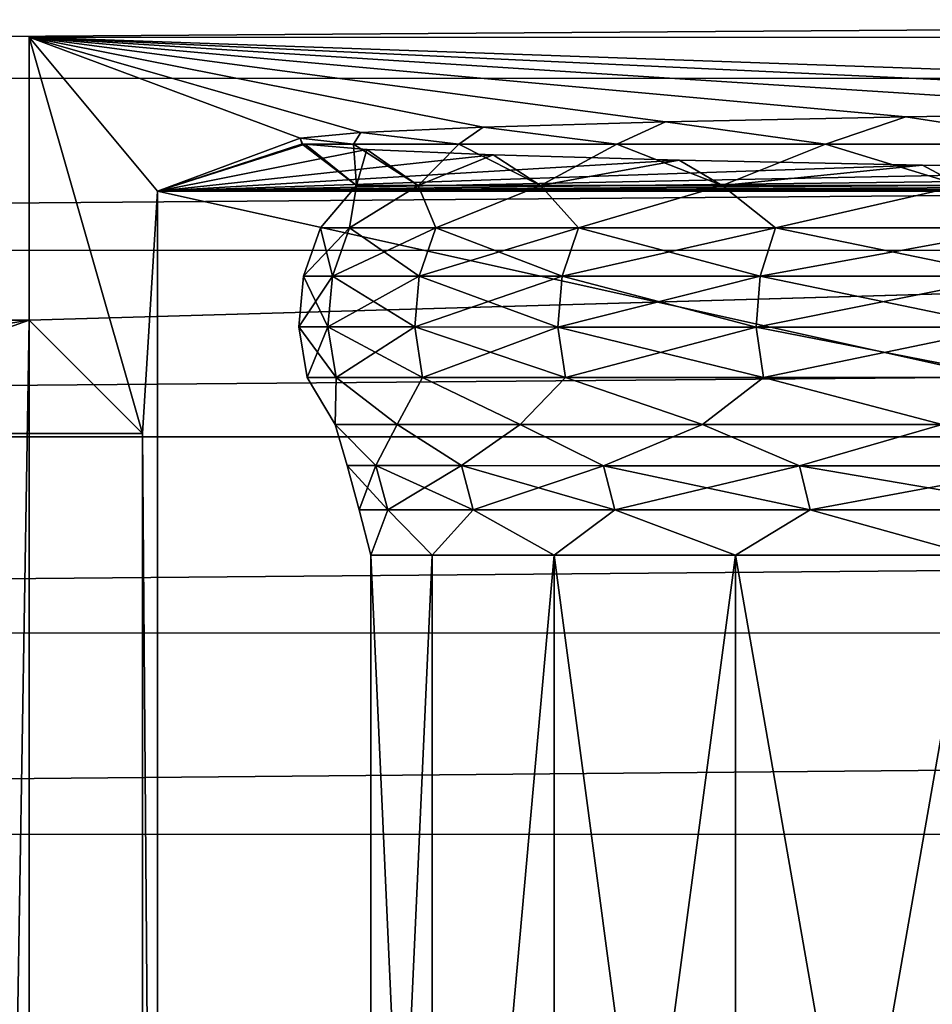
# Model space of a CAD drawing. Header units: metres. Extents: x -205 to 205, y -104 to 104.
# Tile 425 of 656: x -150.04 to -146.49, y 36.89 to 40.72. Entities that reach past the tile are written whole.
import ezdxf

# ---------------------------------------------------------------- set-up
doc = ezdxf.new("R2010")
doc.units = ezdxf.units.M
doc.layers.add('solid_01_2-CONSUMER_EHM_BOX_SW0001', color=7, linetype='CONTINUOUS')

msp = doc.modelspace()

# ---------------------------------------------------------------- linework, layer by layer
at = {"layer": 'solid_01_2-CONSUMER_EHM_BOX_SW0001'}
for points in [[(-200.010849, -74.958488), (-200.010773, 75.041512), (-0.010778, 75.04142)], [(-0.010849, -74.95858), (-200.010849, -74.958488), (-0.010778, 75.04142)], [(-89.96563, 41.076283, 108.5), (-172.036713, 41.088032, 108.5), (-172.546448, 40.491325, 108.5)], [(-89.96563, 41.076283, 108.5), (-172.546448, 40.491325, 108.5), (-89.456062, 40.479427, 108.5)], [(-149.999527, 40.647308, 63.099998), (-149.999695, 39.547642, 63.099998), (-149.559052, 39.106869, 12.6)], [(-112.002922, 40.641869, 63.099998), (-149.999695, 39.547642, 63.099998), (-149.999527, 40.647308, 63.099998)], [(-149.999527, 40.647308, 63.099998), (-149.559052, 39.106869, 12.6), (-149.501312, 40.049267, 6)], [(-148.945633, 40.25507, 25.659851), (-149.999527, 40.647308, 63.099998), (-149.501312, 40.049267, 6)], [(-148.710327, 40.276764, 27.734426), (-149.999527, 40.647308, 63.099998), (-148.945633, 40.25507, 25.659851)], [(-148.234833, 40.297993, 29.768301), (-149.999527, 40.647308, 63.099998), (-148.710327, 40.276764, 27.734426)], [(-147.525421, 40.318478, 31.733829), (-149.999527, 40.647308, 63.099998), (-148.234833, 40.297993, 29.768301)], [(-146.591568, 40.337929, 33.604225), (-149.999527, 40.647308, 63.099998), (-147.525421, 40.318478, 31.733829)], [(-145.445831, 40.356091, 35.353985), (-149.999527, 40.647308, 63.099998), (-146.591568, 40.337929, 33.604225)], [(-144.103607, 40.372707, 36.959244), (-149.999527, 40.647308, 63.099998), (-145.445831, 40.356091, 35.353985)], [(-142.582977, 40.387558, 38.398102), (-149.999527, 40.647308, 63.099998), (-144.103607, 40.372707, 36.959244)], [(-112.002922, 40.641869, 63.099998), (-149.999527, 40.647308, 63.099998), (-142.582977, 40.387558, 38.398102)], [(-112.002922, 40.641869, 63.099998), (-150.011154, -40.548634, 63.099998), (-150.011002, -39.448967, 63.099998)], [(-112.002922, 40.641869, 63.099998), (-112.003082, 39.542202, 63.099998), (-150.011154, -40.548634, 63.099998)], [(-112.002922, 40.641869, 63.099998), (-150.011002, -39.448967, 63.099998), (-149.999695, 39.547642, 63.099998)], [(-89.456062, 40.479427, 108.5), (-172.546448, 40.491325, 108.5), (-172.956253, 39.822823, 108.5)], [(-89.456062, 40.479427, 108.5), (-172.956253, 39.822823, 108.5), (-89.04644, 39.81081, 108.5)], [(-145.445831, 40.356091, 35.353985), (-146.591568, 40.337929, 33.604225), (-145.903076, 40.231125, 34.52256)], [(-147.525421, 40.318478, 31.733829), (-148.234833, 40.297993, 29.768301), (-147.714691, 40.231384, 31.070915)], [(-147.525421, 40.318478, 31.733829), (-147.714691, 40.231384, 31.070915), (-146.902817, 40.23127, 32.846039)], [(-146.591568, 40.337929, 33.604225), (-147.525421, 40.318478, 31.733829), (-146.902817, 40.23127, 32.846039)], [(-146.591568, 40.337929, 33.604225), (-146.902817, 40.23127, 32.846039), (-145.903076, 40.231125, 34.52256)], [(-148.710327, 40.276764, 27.734426), (-148.945633, 40.25507, 25.659851), (-148.738831, 40.231533, 27.309671)], [(-148.710327, 40.276764, 27.734426), (-148.738831, 40.231533, 27.309671), (-148.329117, 40.231472, 29.218164)], [(-148.234833, 40.297993, 29.768301), (-148.710327, 40.276764, 27.734426), (-148.329117, 40.231472, 29.218164)], [(-148.234833, 40.297993, 29.768301), (-148.329117, 40.231472, 29.218164), (-147.714691, 40.231384, 31.070915)], [(-148.945633, 40.25507, 25.659851), (-149.501312, 40.049267, 6), (-148.937698, 40.233212, 23.572681)], [(-148.937698, 40.233212, 23.572681), (-149.501312, 40.049267, 6), (-148.927216, 40.231564, 23.415583)], [(-148.686737, 40.211479, 21.501055), (-148.927216, 40.231564, 23.415583), (-149.501312, 40.049267, 6)], [(-148.945633, 40.25507, 25.659851), (-148.938995, 40.23156, 25.367985), (-148.738831, 40.231533, 27.309671)], [(-148.945633, 40.25507, 25.659851), (-148.937698, 40.233212, 23.572681), (-148.938995, 40.23156, 25.367985)], [(-148.937698, 40.233212, 23.572681), (-148.927216, 40.231564, 23.415583), (-148.938995, 40.23156, 25.367985)], [(-148.727066, 40.071655, 23.467596), (-148.938995, 40.23156, 25.367985), (-148.927216, 40.231564, 23.415583)], [(-148.727066, 40.071655, 25.532404), (-148.738831, 40.231533, 27.309671), (-148.938995, 40.23156, 25.367985)], [(-148.727066, 40.071655, 23.467596), (-148.727066, 40.071655, 25.532404), (-148.938995, 40.23156, 25.367985)], [(-148.727066, 40.071655, 23.467596), (-148.927216, 40.231564, 23.415583), (-148.686737, 40.211479, 21.501055)], [(-148.487335, 40.071621, 27.583376), (-148.329117, 40.231472, 29.218164), (-148.738831, 40.231533, 27.309671)], [(-148.727066, 40.071655, 25.532404), (-148.487335, 40.071621, 27.583376), (-148.738831, 40.231533, 27.309671)], [(-148.487335, 40.071621, 27.583376), (-148.011139, 40.071552, 29.592543), (-148.329117, 40.231472, 29.218164)], [(-148.011139, 40.071552, 29.592543), (-147.714691, 40.231384, 31.070915), (-148.329117, 40.231472, 29.218164)], [(-148.011139, 40.071552, 29.592543), (-147.304962, 40.071449, 31.532719), (-147.714691, 40.231384, 31.070915)], [(-147.304962, 40.071449, 31.532719), (-146.902817, 40.23127, 32.846039), (-147.714691, 40.231384, 31.070915)], [(-147.304962, 40.071449, 31.532719), (-146.378357, 40.07132, 33.377781), (-146.902817, 40.23127, 32.846039)], [(-146.378357, 40.07132, 33.377781), (-145.903076, 40.231125, 34.52256), (-146.902817, 40.23127, 32.846039)], [(-148.196198, 40.19017, 19.47286), (-148.686737, 40.211479, 21.501055), (-149.501312, 40.049267, 6)], [(-148.196198, 40.19017, 19.47286), (-149.501312, 40.049267, 6), (-147.472656, 40.169567, 17.515482)], [(-148.487335, 40.071621, 21.416624), (-148.727066, 40.071655, 23.467596), (-148.686737, 40.211479, 21.501055)], [(-148.196198, 40.19017, 19.47286), (-148.487335, 40.071621, 21.416624), (-148.686737, 40.211479, 21.501055)], [(-148.196198, 40.19017, 19.47286), (-148.011139, 40.071552, 19.407457), (-148.487335, 40.071621, 21.416624)], [(-148.196198, 40.19017, 19.47286), (-147.472656, 40.169567, 17.515482), (-148.011139, 40.071552, 19.407457)], [(-147.472656, 40.169567, 17.515482), (-149.501312, 40.049267, 6), (-146.525833, 40.149952, 15.655306)], [(-146.525833, 40.149952, 15.655306), (-149.501312, 40.049267, 6), (-145.368347, 40.131588, 13.917388)], [(-147.472656, 40.169567, 17.515482), (-147.304962, 40.071449, 17.467281), (-148.011139, 40.071552, 19.407457)], [(-147.472656, 40.169567, 17.515482), (-146.525833, 40.149952, 15.655306), (-147.304962, 40.071449, 17.467281)], [(-146.525833, 40.149952, 15.655306), (-146.378357, 40.07132, 15.622221), (-147.304962, 40.071449, 17.467281)], [(-146.525833, 40.149952, 15.655306), (-145.368347, 40.131588, 13.917388), (-146.378357, 40.07132, 15.622221)], [(-145.368347, 40.131588, 13.917388), (-149.501312, 40.049267, 6), (-144.015564, 40.114719, 12.325172)], [(-144.015564, 40.114719, 12.325172), (-149.501312, 40.049267, 6), (-142.485458, 40.099579, 10.900205)], [(-149.501312, 40.049267, 6), (-140.821243, 40.086288, 9.653829), (-142.485458, 40.099579, 10.900205)], [(-149.501312, 40.049267, 6), (-139.023026, 40.075096, 8.610002), (-140.821243, 40.086288, 9.653829)], [(-149.501312, 40.049267, 6), (-137.115326, 40.066162, 7.782984), (-139.023026, 40.075096, 8.610002)], [(-149.559052, 39.106869, 12.6), (-149.502487, 31.849266, 6), (-149.501312, 40.049267, 6)], [(-149.501312, 40.049267, 6), (-149.502487, 31.849266, 6), (-112.502487, 31.843967, 6)], [(-149.501312, 40.049267, 6), (-135.124222, 40.059608, 7.184069), (-137.115326, 40.066162, 7.782984)], [(-149.501312, 40.049267, 6), (-133.076904, 40.055515, 6.821428), (-135.124222, 40.059608, 7.184069)], [(-149.501312, 40.049267, 6), (-131.001312, 40.053947, 6.7), (-133.076904, 40.055515, 6.821428)], [(-112.501312, 40.043968, 6), (-131.001312, 40.053947, 6.7), (-149.501312, 40.049267, 6)], [(-112.501312, 40.043968, 6), (-149.501312, 40.049267, 6), (-112.502487, 31.843967, 6)], [(-148.866943, 39.906796, 24.5), (-148.727066, 40.071655, 25.532404), (-148.727066, 40.071655, 23.467596)], [(-148.866943, 39.906796, 24.5), (-148.754608, 39.90678, 26.500315), (-148.727066, 40.071655, 25.532404)], [(-148.754608, 39.90678, 22.499685), (-148.866943, 39.906796, 24.5), (-148.727066, 40.071655, 23.467596)], [(-148.754608, 39.90678, 26.500315), (-148.487335, 40.071621, 27.583376), (-148.727066, 40.071655, 25.532404)], [(-148.754608, 39.90678, 22.499685), (-148.727066, 40.071655, 23.467596), (-148.487335, 40.071621, 21.416624)], [(-148.754608, 39.90678, 26.500315), (-148.419022, 39.906734, 28.475473), (-148.487335, 40.071621, 27.583376)], [(-148.419022, 39.906734, 20.524527), (-148.754608, 39.90678, 22.499685), (-148.487335, 40.071621, 21.416624)], [(-148.419022, 39.906734, 28.475473), (-148.011139, 40.071552, 29.592543), (-148.487335, 40.071621, 27.583376)], [(-148.419022, 39.906734, 20.524527), (-148.487335, 40.071621, 21.416624), (-148.011139, 40.071552, 19.407457)], [(-148.419022, 39.906734, 28.475473), (-147.864395, 39.906654, 30.400639), (-148.011139, 40.071552, 29.592543)], [(-147.864395, 39.906654, 18.599361), (-148.419022, 39.906734, 20.524527), (-148.011139, 40.071552, 19.407457)], [(-147.864395, 39.906654, 30.400639), (-147.304962, 40.071449, 31.532719), (-148.011139, 40.071552, 29.592543)], [(-147.864395, 39.906654, 18.599361), (-148.011139, 40.071552, 19.407457), (-147.304962, 40.071449, 17.467281)], [(-147.864395, 39.906654, 30.400639), (-147.097702, 39.906544, 32.251598), (-147.304962, 40.071449, 31.532719)], [(-147.097702, 39.906544, 16.7484), (-147.864395, 39.906654, 18.599361), (-147.304962, 40.071449, 17.467281)], [(-147.097702, 39.906544, 32.251598), (-146.378357, 40.07132, 33.377781), (-147.304962, 40.071449, 31.532719)], [(-147.097702, 39.906544, 16.7484), (-147.304962, 40.071449, 17.467281), (-146.378357, 40.07132, 15.622221)], [(-147.097702, 39.906544, 32.251598), (-146.128586, 39.906406, 34.005081), (-146.378357, 40.07132, 33.377781)], [(-146.128586, 39.906406, 14.99492), (-147.097702, 39.906544, 16.7484), (-146.378357, 40.07132, 15.622221)], [(-148.933075, 39.719223, 24.5), (-148.866943, 39.906796, 24.5), (-148.754608, 39.90678, 22.499685)], [(-148.933075, 39.719223, 24.5), (-148.820328, 39.719208, 26.507715), (-148.866943, 39.906796, 24.5)], [(-148.820328, 39.719208, 22.492285), (-148.933075, 39.719223, 24.5), (-148.754608, 39.90678, 22.499685)], [(-148.820328, 39.719208, 26.507715), (-148.754608, 39.90678, 26.500315), (-148.866943, 39.906796, 24.5)], [(-148.820328, 39.719208, 26.507715), (-148.48349, 39.719158, 28.490183), (-148.754608, 39.90678, 26.500315)], [(-148.820328, 39.719208, 22.492285), (-148.754608, 39.90678, 22.499685), (-148.419022, 39.906734, 20.524527)], [(-148.48349, 39.719158, 20.509817), (-148.820328, 39.719208, 22.492285), (-148.419022, 39.906734, 20.524527)], [(-148.48349, 39.719158, 28.490183), (-148.419022, 39.906734, 28.475473), (-148.754608, 39.90678, 26.500315)], [(-148.48349, 39.719158, 28.490183), (-147.926819, 39.719078, 30.422472), (-148.419022, 39.906734, 28.475473)], [(-148.48349, 39.719158, 20.509817), (-148.419022, 39.906734, 20.524527), (-147.864395, 39.906654, 18.599361)], [(-147.926819, 39.719078, 18.577528), (-148.48349, 39.719158, 20.509817), (-147.864395, 39.906654, 18.599361)], [(-147.926819, 39.719078, 30.422472), (-147.864395, 39.906654, 30.400639), (-148.419022, 39.906734, 28.475473)], [(-147.926819, 39.719078, 30.422472), (-147.157288, 39.718967, 32.280281), (-147.864395, 39.906654, 30.400639)], [(-147.926819, 39.719078, 18.577528), (-147.864395, 39.906654, 18.599361), (-147.097702, 39.906544, 16.7484)], [(-147.157288, 39.718967, 16.719719), (-147.926819, 39.719078, 18.577528), (-147.097702, 39.906544, 16.7484)], [(-147.157288, 39.718967, 32.280281), (-147.097702, 39.906544, 32.251598), (-147.864395, 39.906654, 30.400639)], [(-147.157288, 39.718967, 32.280281), (-146.184586, 39.71883, 34.040249), (-147.097702, 39.906544, 32.251598)], [(-147.157288, 39.718967, 16.719719), (-147.097702, 39.906544, 16.7484), (-146.128586, 39.906406, 14.99492)], [(-146.184586, 39.71883, 14.959749), (-147.157288, 39.718967, 16.719719), (-146.128586, 39.906406, 14.99492)], [(-146.184586, 39.71883, 34.040249), (-146.128586, 39.906406, 34.005081), (-147.097702, 39.906544, 32.251598)], [(-89.04644, 39.81081, 108.5), (-172.956253, 39.822823, 108.5), (-173.256836, 39.097404, 108.5)], [(-89.04644, 39.81081, 108.5), (-173.256836, 39.097404, 108.5), (-88.746063, 39.085308, 108.5)], [(-148.950897, 39.52113, 24.5), (-148.933075, 39.719223, 24.5), (-148.820328, 39.719208, 22.492285)], [(-148.950897, 39.52113, 24.5), (-148.838028, 39.521114, 26.509706), (-148.933075, 39.719223, 24.5)], [(-148.838028, 39.521114, 22.490294), (-148.950897, 39.52113, 24.5), (-148.820328, 39.719208, 22.492285)], [(-148.838028, 39.521114, 26.509706), (-148.820328, 39.719208, 26.507715), (-148.933075, 39.719223, 24.5)], [(-148.838028, 39.521114, 26.509706), (-148.50087, 39.521065, 28.494141), (-148.820328, 39.719208, 26.507715)], [(-148.838028, 39.521114, 22.490294), (-148.820328, 39.719208, 22.492285), (-148.48349, 39.719158, 20.509817)], [(-148.50087, 39.521065, 20.505859), (-148.838028, 39.521114, 22.490294), (-148.48349, 39.719158, 20.509817)], [(-148.50087, 39.521065, 28.494141), (-148.48349, 39.719158, 28.490183), (-148.820328, 39.719208, 26.507715)], [(-148.50087, 39.521065, 28.494141), (-147.943634, 39.520985, 30.428347), (-148.48349, 39.719158, 28.490183)], [(-148.50087, 39.521065, 20.505859), (-148.48349, 39.719158, 20.509817), (-147.926819, 39.719078, 18.577528)], [(-147.943634, 39.520985, 18.571653), (-148.50087, 39.521065, 20.505859), (-147.926819, 39.719078, 18.577528)], [(-147.943634, 39.520985, 30.428347), (-147.926819, 39.719078, 30.422472), (-148.48349, 39.719158, 28.490183)], [(-147.943634, 39.520985, 30.428347), (-147.17334, 39.520878, 32.287998), (-147.926819, 39.719078, 30.422472)], [(-147.943634, 39.520985, 18.571653), (-147.926819, 39.719078, 18.577528), (-147.157288, 39.718967, 16.719719)], [(-147.17334, 39.520878, 16.712), (-147.943634, 39.520985, 18.571653), (-147.157288, 39.718967, 16.719719)], [(-147.17334, 39.520878, 32.287998), (-147.157288, 39.718967, 32.280281), (-147.926819, 39.719078, 30.422472)], [(-147.17334, 39.520878, 32.287998), (-146.199677, 39.520737, 34.049713), (-147.157288, 39.718967, 32.280281)], [(-147.17334, 39.520878, 16.712), (-147.157288, 39.718967, 16.719719), (-146.184586, 39.71883, 14.959749)], [(-146.199677, 39.520737, 14.950286), (-147.17334, 39.520878, 16.712), (-146.184586, 39.71883, 14.959749)], [(-146.199677, 39.520737, 34.049713), (-146.184586, 39.71883, 34.040249), (-147.157288, 39.718967, 32.280281)], [(-151.303085, 39.547829, 63.099998), (-151.553406, 39.297573, 34.41946), (-149.999695, 39.547642, 63.099998)], [(-151.553406, 39.297573, 34.41946), (-151.243851, 39.107113, 12.6), (-149.999695, 39.547642, 63.099998)], [(-151.303085, 39.547829, 63.099998), (-149.999695, 39.547642, 63.099998), (-151.314392, -39.44878, 63.099998)], [(-149.999695, 39.547642, 63.099998), (-150.011002, -39.448967, 63.099998), (-151.314392, -39.44878, 63.099998)], [(-149.999695, 39.547642, 63.099998), (-151.243851, 39.107113, 12.6), (-149.559052, 39.106869, 12.6)], [(-150.011154, -40.548634, 63.099998), (-112.003082, 39.542202, 63.099998), (-112.014389, -39.454407, 63.099998)], [(-148.806625, 39.324749, 26.506166), (-148.838028, 39.521114, 26.509706), (-148.950897, 39.52113, 24.5)], [(-148.919296, 39.324764, 24.5), (-148.950897, 39.52113, 24.5), (-148.838028, 39.521114, 22.490294)], [(-148.919296, 39.324764, 24.5), (-148.806625, 39.324749, 26.506166), (-148.950897, 39.52113, 24.5)], [(-148.806625, 39.324749, 22.493834), (-148.919296, 39.324764, 24.5), (-148.838028, 39.521114, 22.490294)], [(-148.470062, 39.324703, 28.487103), (-148.50087, 39.521065, 28.494141), (-148.838028, 39.521114, 26.509706)], [(-148.806625, 39.324749, 26.506166), (-148.470062, 39.324703, 28.487103), (-148.838028, 39.521114, 26.509706)], [(-148.806625, 39.324749, 22.493834), (-148.838028, 39.521114, 22.490294), (-148.50087, 39.521065, 20.505859)], [(-148.470062, 39.324703, 20.512897), (-148.806625, 39.324749, 22.493834), (-148.50087, 39.521065, 20.505859)], [(-147.913803, 39.324623, 30.4179), (-147.943634, 39.520985, 30.428347), (-148.50087, 39.521065, 28.494141)], [(-148.470062, 39.324703, 28.487103), (-147.913803, 39.324623, 30.4179), (-148.50087, 39.521065, 28.494141)], [(-148.470062, 39.324703, 20.512897), (-148.50087, 39.521065, 20.505859), (-147.943634, 39.520985, 18.571653)], [(-147.913803, 39.324623, 18.5821), (-148.470062, 39.324703, 20.512897), (-147.943634, 39.520985, 18.571653)], [(-147.144867, 39.324512, 32.274277), (-147.17334, 39.520878, 32.287998), (-147.943634, 39.520985, 30.428347)], [(-147.913803, 39.324623, 30.4179), (-147.144867, 39.324512, 32.274277), (-147.943634, 39.520985, 30.428347)], [(-147.913803, 39.324623, 18.5821), (-147.943634, 39.520985, 18.571653), (-147.17334, 39.520878, 16.712)], [(-147.144867, 39.324512, 16.725723), (-147.913803, 39.324623, 18.5821), (-147.17334, 39.520878, 16.712)], [(-146.172913, 39.324371, 34.032887), (-146.199677, 39.520737, 34.049713), (-147.17334, 39.520878, 32.287998)], [(-147.144867, 39.324512, 32.274277), (-146.172913, 39.324371, 34.032887), (-147.17334, 39.520878, 32.287998)], [(-147.144867, 39.324512, 16.725723), (-147.17334, 39.520878, 16.712), (-146.199677, 39.520737, 14.950286)], [(-146.172913, 39.324371, 14.967113), (-147.144867, 39.324512, 16.725723), (-146.199677, 39.520737, 14.950286)], [(-148.81015, 39.142433, 25.537239), (-148.806625, 39.324749, 26.506166), (-148.919296, 39.324764, 24.5)], [(-148.81015, 39.142433, 23.462761), (-148.919296, 39.324764, 24.5), (-148.806625, 39.324749, 22.493834)], [(-148.81015, 39.142433, 23.462761), (-148.81015, 39.142433, 25.537239), (-148.919296, 39.324764, 24.5)], [(-148.81015, 39.142433, 25.537239), (-148.569321, 39.142399, 27.597691), (-148.806625, 39.324749, 26.506166)], [(-148.569321, 39.142399, 21.402309), (-148.81015, 39.142433, 23.462761), (-148.806625, 39.324749, 22.493834)], [(-148.569321, 39.142399, 27.597691), (-148.470062, 39.324703, 28.487103), (-148.806625, 39.324749, 26.506166)], [(-148.569321, 39.142399, 21.402309), (-148.806625, 39.324749, 22.493834), (-148.470062, 39.324703, 20.512897)], [(-148.569321, 39.142399, 27.597691), (-148.090912, 39.14233, 29.616251), (-148.470062, 39.324703, 28.487103)], [(-148.090912, 39.14233, 19.383749), (-148.569321, 39.142399, 21.402309), (-148.470062, 39.324703, 20.512897)], [(-148.090912, 39.14233, 29.616251), (-147.913803, 39.324623, 30.4179), (-148.470062, 39.324703, 28.487103)], [(-148.090912, 39.14233, 19.383749), (-148.470062, 39.324703, 20.512897), (-147.913803, 39.324623, 18.5821)], [(-148.090912, 39.14233, 29.616251), (-147.381393, 39.142227, 31.565622), (-147.913803, 39.324623, 30.4179)], [(-147.381393, 39.142227, 17.434378), (-148.090912, 39.14233, 19.383749), (-147.913803, 39.324623, 18.5821)], [(-147.381393, 39.142227, 31.565622), (-147.144867, 39.324512, 32.274277), (-147.913803, 39.324623, 30.4179)], [(-147.381393, 39.142227, 17.434378), (-147.913803, 39.324623, 18.5821), (-147.144867, 39.324512, 16.725723)], [(-147.381393, 39.142227, 31.565622), (-146.450378, 39.142094, 33.419445), (-147.144867, 39.324512, 32.274277)], [(-146.450378, 39.142094, 15.580556), (-147.381393, 39.142227, 17.434378), (-147.144867, 39.324512, 16.725723)], [(-146.450378, 39.142094, 33.419445), (-146.172913, 39.324371, 34.032887), (-147.144867, 39.324512, 32.274277)], [(-146.450378, 39.142094, 15.580556), (-147.144867, 39.324512, 16.725723), (-146.172913, 39.324371, 14.967113)], [(-148.652328, 38.982113, 26.488775), (-148.569321, 39.142399, 27.597691), (-148.81015, 39.142433, 25.537239)], [(-148.764023, 38.982128, 24.5), (-148.81015, 39.142433, 25.537239), (-148.81015, 39.142433, 23.462761)], [(-148.652328, 38.982113, 26.488775), (-148.81015, 39.142433, 25.537239), (-148.764023, 38.982128, 24.5)], [(-148.652328, 38.982113, 22.511225), (-148.81015, 39.142433, 23.462761), (-148.569321, 39.142399, 21.402309)], [(-148.764023, 38.982128, 24.5), (-148.81015, 39.142433, 23.462761), (-148.652328, 38.982113, 22.511225)], [(-148.318665, 38.982063, 28.452539), (-148.569321, 39.142399, 27.597691), (-148.652328, 38.982113, 26.488775)], [(-148.652328, 38.982113, 22.511225), (-148.569321, 39.142399, 21.402309), (-148.318665, 38.982063, 20.547461)], [(-148.318665, 38.982063, 28.452539), (-148.090912, 39.14233, 29.616251), (-148.569321, 39.142399, 27.597691)], [(-148.318665, 38.982063, 20.547461), (-148.569321, 39.142399, 21.402309), (-148.090912, 39.14233, 19.383749)], [(-147.767242, 38.981987, 30.366598), (-148.090912, 39.14233, 29.616251), (-148.318665, 38.982063, 28.452539)], [(-148.318665, 38.982063, 20.547461), (-148.090912, 39.14233, 19.383749), (-147.767242, 38.981987, 18.633402)], [(-147.767242, 38.981987, 30.366598), (-147.381393, 39.142227, 31.565622), (-148.090912, 39.14233, 29.616251)], [(-147.767242, 38.981987, 18.633402), (-148.090912, 39.14233, 19.383749), (-147.381393, 39.142227, 17.434378)], [(-147.004974, 38.981876, 32.206882), (-147.381393, 39.142227, 31.565622), (-147.767242, 38.981987, 30.366598)], [(-147.767242, 38.981987, 18.633402), (-147.381393, 39.142227, 17.434378), (-147.004974, 38.981876, 16.793119)], [(-147.004974, 38.981876, 32.206882), (-146.450378, 39.142094, 33.419445), (-147.381393, 39.142227, 31.565622)], [(-147.004974, 38.981876, 16.793119), (-147.381393, 39.142227, 17.434378), (-146.450378, 39.142094, 15.580556)], [(-146.041443, 38.981739, 33.950245), (-146.450378, 39.142094, 33.419445), (-147.004974, 38.981876, 32.206882)], [(-147.004974, 38.981876, 16.793119), (-146.450378, 39.142094, 15.580556), (-146.041443, 38.981739, 15.049754)], [(-88.746063, 39.085308, 108.5), (-173.256836, 39.097404, 108.5), (-173.439972, 38.335014, 108.5)], [(-88.746063, 39.085308, 108.5), (-173.439972, 38.335014, 108.5), (-88.563141, 38.322861, 108.5)], [(-151.243851, 39.107113, 12.6), (-151.245132, 30.107111, 12.6), (-149.560089, 31.791676, 12.6)], [(-149.559052, 39.106869, 12.6), (-151.243851, 39.107113, 12.6), (-149.560089, 31.791676, 12.6)], [(-149.559052, 39.106869, 12.6), (-149.560089, 31.791676, 12.6), (-149.502487, 31.849266, 6)], [(-148.764023, 38.982128, 24.5), (-148.717224, 38.810673, 24.5), (-148.605835, 38.810658, 26.483532)], [(-148.764023, 38.982128, 24.5), (-148.652328, 38.982113, 22.511225), (-148.717224, 38.810673, 24.5)], [(-148.652328, 38.982113, 26.488775), (-148.764023, 38.982128, 24.5), (-148.605835, 38.810658, 26.483532)], [(-148.652328, 38.982113, 22.511225), (-148.605835, 38.810658, 22.516468), (-148.717224, 38.810673, 24.5)], [(-148.652328, 38.982113, 22.511225), (-148.318665, 38.982063, 20.547461), (-148.605835, 38.810658, 22.516468)], [(-148.652328, 38.982113, 26.488775), (-148.605835, 38.810658, 26.483532), (-148.273056, 38.810612, 28.442122)], [(-148.318665, 38.982063, 28.452539), (-148.652328, 38.982113, 26.488775), (-148.273056, 38.810612, 28.442122)], [(-148.318665, 38.982063, 20.547461), (-148.273056, 38.810612, 20.557878), (-148.605835, 38.810658, 22.516468)], [(-148.318665, 38.982063, 20.547461), (-147.767242, 38.981987, 18.633402), (-148.273056, 38.810612, 20.557878)], [(-148.318665, 38.982063, 28.452539), (-148.273056, 38.810612, 28.442122), (-147.723068, 38.810532, 30.351135)], [(-147.767242, 38.981987, 30.366598), (-148.318665, 38.982063, 28.452539), (-147.723068, 38.810532, 30.351135)], [(-147.767242, 38.981987, 18.633402), (-147.723068, 38.810532, 18.648865), (-148.273056, 38.810612, 20.557878)], [(-147.767242, 38.981987, 18.633402), (-147.004974, 38.981876, 16.793119), (-147.723068, 38.810532, 18.648865)], [(-147.767242, 38.981987, 30.366598), (-147.723068, 38.810532, 30.351135), (-146.962814, 38.810425, 32.186565)], [(-147.004974, 38.981876, 32.206882), (-147.767242, 38.981987, 30.366598), (-146.962814, 38.810425, 32.186565)], [(-147.004974, 38.981876, 16.793119), (-146.962814, 38.810425, 16.813433), (-147.723068, 38.810532, 18.648865)], [(-147.004974, 38.981876, 16.793119), (-146.041443, 38.981739, 15.049754), (-146.962814, 38.810425, 16.813433)], [(-147.004974, 38.981876, 32.206882), (-146.962814, 38.810425, 32.186565), (-146.001831, 38.810284, 33.925335)], [(-146.041443, 38.981739, 33.950245), (-147.004974, 38.981876, 32.206882), (-146.001831, 38.810284, 33.925335)], [(-146.041443, 38.981739, 15.049754), (-146.001831, 38.810284, 15.074663), (-146.962814, 38.810425, 16.813433)], [(-148.67157, 38.633995, 23.470837), (-148.717224, 38.810673, 24.5), (-148.605835, 38.810658, 22.516468)], [(-148.67157, 38.633995, 25.529163), (-148.605835, 38.810658, 26.483532), (-148.717224, 38.810673, 24.5)], [(-148.67157, 38.633995, 23.470837), (-148.67157, 38.633995, 25.529163), (-148.717224, 38.810673, 24.5)], [(-148.432617, 38.633961, 21.426428), (-148.67157, 38.633995, 23.470837), (-148.605835, 38.810658, 22.516468)], [(-148.67157, 38.633995, 25.529163), (-148.432617, 38.633961, 27.573572), (-148.605835, 38.810658, 26.483532)], [(-148.432617, 38.633961, 21.426428), (-148.605835, 38.810658, 22.516468), (-148.273056, 38.810612, 20.557878)], [(-148.432617, 38.633961, 27.573572), (-148.273056, 38.810612, 28.442122), (-148.605835, 38.810658, 26.483532)], [(-147.957932, 38.633892, 19.423582), (-148.432617, 38.633961, 21.426428), (-148.273056, 38.810612, 20.557878)], [(-148.432617, 38.633961, 27.573572), (-147.957932, 38.633892, 29.576418), (-148.273056, 38.810612, 28.442122)], [(-147.957932, 38.633892, 19.423582), (-148.273056, 38.810612, 20.557878), (-147.723068, 38.810532, 18.648865)], [(-147.957932, 38.633892, 29.576418), (-147.723068, 38.810532, 30.351135), (-148.273056, 38.810612, 28.442122)], [(-147.253937, 38.633793, 17.489388), (-147.957932, 38.633892, 19.423582), (-147.723068, 38.810532, 18.648865)], [(-147.957932, 38.633892, 29.576418), (-147.253937, 38.633793, 31.510612), (-147.723068, 38.810532, 30.351135)], [(-147.253937, 38.633793, 17.489388), (-147.723068, 38.810532, 18.648865), (-146.962814, 38.810425, 16.813433)], [(-147.253937, 38.633793, 31.510612), (-146.962814, 38.810425, 32.186565), (-147.723068, 38.810532, 30.351135)], [(-146.33017, 38.633659, 15.65), (-147.253937, 38.633793, 17.489388), (-146.962814, 38.810425, 16.813433)], [(-147.253937, 38.633793, 31.510612), (-146.33017, 38.633659, 33.349998), (-146.962814, 38.810425, 32.186565)], [(-146.33017, 38.633659, 15.65), (-146.962814, 38.810425, 16.813433), (-146.001831, 38.810284, 15.074663)], [(-146.33017, 38.633659, 33.349998), (-146.001831, 38.810284, 33.925335), (-146.962814, 38.810425, 32.186565)], [(-148.672333, 33.349148, 25.529173), (-148.67157, 38.633995, 25.529163), (-148.67157, 38.633995, 23.470837)], [(-148.672333, 33.349148, 25.529173), (-148.433334, 33.349113, 27.573721), (-148.67157, 38.633995, 25.529163)], [(-148.672333, 33.349148, 23.470827), (-148.67157, 38.633995, 23.470837), (-148.432617, 38.633961, 21.426428)], [(-148.672333, 33.349148, 23.470827), (-148.672333, 33.349148, 25.529173), (-148.67157, 38.633995, 23.470837)], [(-148.433334, 33.349113, 21.426275), (-148.672333, 33.349148, 23.470827), (-148.432617, 38.633961, 21.426428)], [(-148.433334, 33.349113, 27.573721), (-148.432617, 38.633961, 27.573572), (-148.67157, 38.633995, 25.529163)], [(-148.433334, 33.349113, 27.573721), (-147.957932, 38.633892, 29.576418), (-148.432617, 38.633961, 27.573572)], [(-148.433334, 33.349113, 21.426275), (-148.432617, 38.633961, 21.426428), (-147.957932, 38.633892, 19.423582)], [(-148.433334, 33.349113, 27.573721), (-147.958633, 33.349045, 29.576582), (-147.957932, 38.633892, 29.576418)], [(-147.958633, 33.349045, 19.423412), (-148.433334, 33.349113, 21.426275), (-147.957932, 38.633892, 19.423582)], [(-147.958633, 33.349045, 29.576582), (-147.254684, 33.348942, 31.510649), (-147.957932, 38.633892, 29.576418)], [(-147.958633, 33.349045, 19.423412), (-147.957932, 38.633892, 19.423582), (-147.253937, 38.633793, 17.489388)], [(-147.254684, 33.348942, 17.489344), (-147.958633, 33.349045, 19.423412), (-147.253937, 38.633793, 17.489388)], [(-147.254684, 33.348942, 31.510649), (-147.253937, 38.633793, 31.510612), (-147.957932, 38.633892, 29.576418)], [(-147.254684, 33.348942, 31.510649), (-146.330994, 33.348812, 33.349873), (-147.253937, 38.633793, 31.510612)], [(-147.254684, 33.348942, 17.489344), (-147.253937, 38.633793, 17.489388), (-146.33017, 38.633659, 15.65)], [(-146.330994, 33.348812, 15.650118), (-147.254684, 33.348942, 17.489344), (-146.33017, 38.633659, 15.65)], [(-146.330994, 33.348812, 33.349873), (-146.33017, 38.633659, 33.349998), (-147.253937, 38.633793, 31.510612)], [(-88.563141, 38.322861, 108.5), (-173.439972, 38.335014, 108.5), (-173.501678, 37.5527, 108.5)], [(-88.563141, 38.322861, 108.5), (-173.501678, 37.5527, 108.5), (-88.501671, 37.540531, 108.5)], [(-173.512405, -37.4473, 108.5), (-88.501671, 37.540531, 108.5), (-173.501678, 37.5527, 108.5)], [(-173.512405, -37.4473, 108.5), (-88.512413, -37.459469, 108.5), (-88.501671, 37.540531, 108.5)]]:
    msp.add_3dface(points, dxfattribs=at)

doc.saveas('drawing.dxf')
